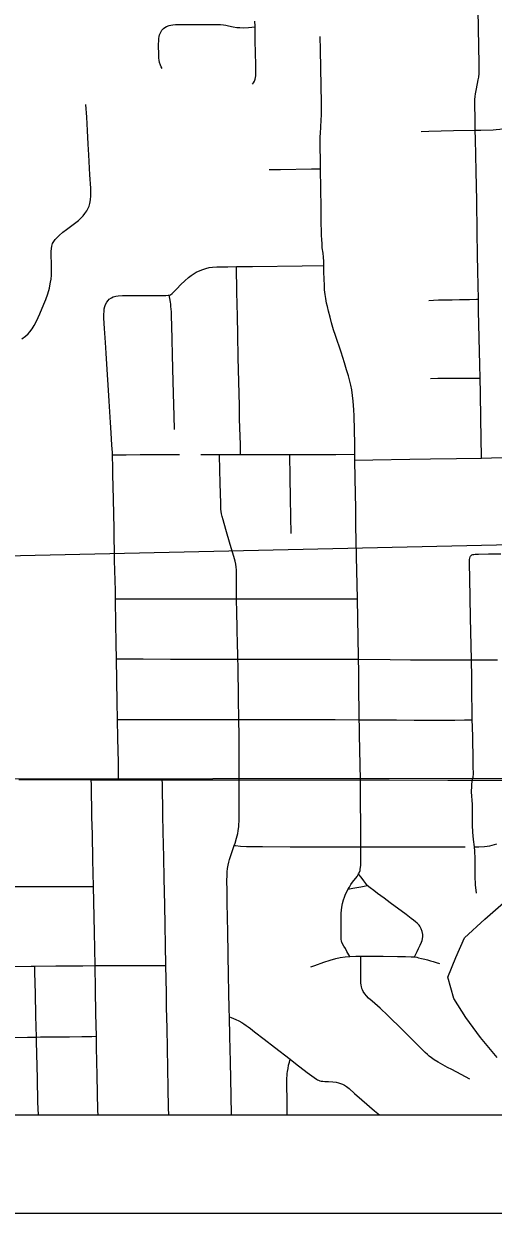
# Model space of a CAD drawing. Extents: x -6.4 to 34, y -4.2 to 22.
# Drawn here: x 5.453 to 5.93, y 14 to 15.21 of the extents above; entities that cross this region are included whole.
import ezdxf

# ---------------------------------------------------------------- set-up
doc = ezdxf.new("R2010")
doc.units = 0
for name, color, linetype in [('GM_X_City_Street', 7, 'Continuous'), ('GM_X_Corporation', 7, 'Continuous'), ('GM_X_County_Road', 7, 'Continuous'), ('GM_X_Minor_River', 7, 'Continuous'), ('GM_X_Rail_Line', 7, 'Continuous'), ('GM_X_State_Route', 7, 'Continuous'), ('SH_Data', 7, 'Continuous')]:
    doc.layers.add(name, color=color, linetype=linetype)

msp = doc.modelspace()

# ---------------------------------------------------------------- linework, layer by layer
at = {"layer": 'GM_X_City_Street'}
for points in [[(5.9181, 14.7684), (5.9181, 14.7694), (5.9174, 14.8082), (5.9169, 14.8343), (5.9166, 14.8497), (5.9163, 14.8631), (5.915, 14.9183), (5.9148, 14.93), (5.9143, 14.9584), (5.914, 14.9752), (5.9137, 14.9983), (5.9131, 15.03), (5.9125, 15.0603), (5.9119, 15.0929), (5.9117, 15.1019), (5.9114, 15.1159), (5.9112, 15.1258), (5.9112, 15.1299), (5.9113, 15.1333), (5.9115, 15.1361), (5.9119, 15.139), (5.9125, 15.1422), (5.914, 15.1496), (5.9147, 15.1533), (5.9151, 15.156), (5.9155, 15.1598), (5.9156, 15.1629), (5.9155, 15.1698), (5.9152, 15.187), (5.9141, 15.2433)], [(5.6851, 15.1488), (5.6861, 15.1502), (5.6872, 15.152), (5.688, 15.154), (5.6885, 15.1572), (5.6887, 15.1598), (5.6885, 15.1683), (5.6881, 15.1928), (5.688, 15.207), (5.688, 15.2077), (5.6876, 15.2128)], [(5.5934, 15.1648), (5.5925, 15.1664), (5.5916, 15.1681), (5.5907, 15.171), (5.5903, 15.1732), (5.5901, 15.1753), (5.59, 15.1801), (5.5898, 15.1872), (5.5901, 15.1953), (5.5904, 15.1973), (5.5908, 15.1989), (5.5913, 15.2005), (5.592, 15.2018), (5.5932, 15.2036), (5.5949, 15.2055), (5.5961, 15.2064), (5.598, 15.2075), (5.6004, 15.2084), (5.6024, 15.2089), (5.6044, 15.2092), (5.6071, 15.2094), (5.6099, 15.2095), (5.6292, 15.2095), (5.6453, 15.2096), (5.6528, 15.2094), (5.6558, 15.2091), (5.6583, 15.2087), (5.6609, 15.2082), (5.6656, 15.2071), (5.6693, 15.2065), (5.6725, 15.2063), (5.6761, 15.2062), (5.6811, 15.2064), (5.688, 15.207)], [(5.7949, 14.4408), (5.794, 14.4866), (5.7939, 14.4954), (5.7938, 14.5021), (5.7934, 14.5403), (5.7933, 14.5517), (5.7931, 14.5636), (5.793, 14.5658), (5.7919, 14.6251), (5.7911, 14.6683), (5.7904, 14.6997), (5.7902, 14.709), (5.7901, 14.7171), (5.7897, 14.7477), (5.7894, 14.7661), (5.7894, 14.7722), (5.7891, 14.7829), (5.7888, 14.7967), (5.7885, 14.8112), (5.7882, 14.8173), (5.7877, 14.8261), (5.787, 14.832), (5.7861, 14.8377), (5.7852, 14.8425), (5.7843, 14.8465), (5.7828, 14.8519), (5.7809, 14.8582), (5.7787, 14.8653), (5.7752, 14.8762), (5.7695, 14.8931), (5.7676, 14.899), (5.7656, 14.9059), (5.7641, 14.9116), (5.7625, 14.9177), (5.7613, 14.9226), (5.7606, 14.9259), (5.7597, 14.9306), (5.759, 14.9349), (5.7585, 14.9396), (5.7583, 14.9444), (5.7581, 14.9505), (5.7579, 14.9579), (5.7578, 14.9643), (5.7576, 14.9685), (5.7574, 14.9728), (5.7569, 14.9769), (5.7562, 14.9822), (5.7559, 14.9868), (5.7557, 14.9903), (5.7554, 14.9951), (5.7551, 15.0115), (5.755, 15.0208), (5.7546, 15.0446), (5.7544, 15.0603), (5.7544, 15.0626), (5.7542, 15.0733), (5.7541, 15.0829), (5.754, 15.0903), (5.754, 15.095), (5.7543, 15.0993), (5.7546, 15.1047), (5.7552, 15.1127), (5.7553, 15.1168), (5.7553, 15.1208), (5.7553, 15.1296), (5.7546, 15.1651), (5.7542, 15.1837), (5.754, 15.1972)], [(5.4507, 14.8898), (5.4545, 14.8923), (5.4571, 14.8946), (5.4591, 14.8967), (5.4614, 14.8998), (5.4633, 14.9033), (5.4656, 14.9076), (5.4691, 14.915), (5.4731, 14.9248), (5.4751, 14.9298), (5.4771, 14.9355), (5.4788, 14.9412), (5.4794, 14.9436), (5.4801, 14.9473), (5.4806, 14.9505), (5.4809, 14.9543), (5.4809, 14.9609), (5.4809, 14.9669), (5.4807, 14.9738), (5.4808, 14.9785), (5.481, 14.9816), (5.4813, 14.9841), (5.482, 14.9866), (5.4832, 14.9888), (5.4846, 14.9907), (5.4864, 14.9926), (5.4886, 14.9948), (5.4924, 14.9981), (5.4963, 15.001), (5.5003, 15.0041), (5.5083, 15.0101), (5.5107, 15.0123), (5.5131, 15.0147), (5.5149, 15.0171), (5.5168, 15.0199), (5.5179, 15.0219), (5.5191, 15.0245), (5.5198, 15.0275), (5.5205, 15.031), (5.5208, 15.0351), (5.5209, 15.0387), (5.5208, 15.0431), (5.5201, 15.0565), (5.5189, 15.0768), (5.5183, 15.0878), (5.5175, 15.1018), (5.5168, 15.1153), (5.516, 15.1282)], [(5.8567, 15.1007), (5.8644, 15.1011), (5.8894, 15.1015), (5.9117, 15.1019), (5.9172, 15.102), (5.9297, 15.1023), (5.9329, 15.1025), (5.9365, 15.103), (5.9403, 15.1037), (5.9445, 15.1049), (5.9498, 15.1066), (5.9554, 15.1085), (5.9611, 15.1105), (5.967, 15.1127), (5.9711, 15.1141), (5.9743, 15.1151), (5.9784, 15.1159), (5.9822, 15.1165), (5.985, 15.1167), (5.989, 15.1169), (5.9939, 15.1169), (6.0024, 15.117), (6.0041, 15.117)], [(5.7021, 15.0618), (5.7136, 15.062), (5.7453, 15.0625), (5.7536, 15.0626), (5.7544, 15.0626)], [(5.5491, 14.4409), (5.5491, 14.445), (5.5489, 14.4585), (5.5484, 14.4834), (5.548, 14.5024), (5.5476, 14.5199), (5.547, 14.564), (5.5468, 14.5793), (5.5461, 14.6226), (5.546, 14.6251), (5.5459, 14.6336), (5.5451, 14.664), (5.5445, 14.6964), (5.5439, 14.7265), (5.5434, 14.7515), (5.5433, 14.7607), (5.5431, 14.7691), (5.543, 14.7717), (5.5429, 14.7741), (5.5424, 14.7816), (5.5417, 14.7939), (5.5411, 14.8044), (5.5397, 14.8263), (5.5386, 14.8427), (5.5379, 14.8532), (5.5365, 14.875), (5.5357, 14.8859), (5.5349, 14.9001), (5.5343, 14.9108), (5.5342, 14.9143), (5.5344, 14.9178), (5.5346, 14.9203), (5.5351, 14.9226), (5.5359, 14.9247), (5.5371, 14.9269), (5.5384, 14.9286), (5.5397, 14.93), (5.5418, 14.9315), (5.5438, 14.9324), (5.5463, 14.9331), (5.5488, 14.9334), (5.5531, 14.9337), (5.5578, 14.9337), (5.5951, 14.9338), (5.5972, 14.9338), (5.5997, 14.934), (5.6007, 14.9341), (5.6018, 14.9345), (5.6035, 14.9357), (5.605, 14.937), (5.6061, 14.9381), (5.6085, 14.9407), (5.6125, 14.9448), (5.6166, 14.9486), (5.6201, 14.952), (5.6228, 14.9541), (5.6259, 14.9562), (5.6281, 14.9574), (5.6302, 14.9584), (5.6347, 14.9603), (5.6378, 14.9613), (5.6411, 14.9621), (5.6445, 14.9625), (5.6491, 14.9629), (5.6545, 14.9631), (5.6602, 14.9631), (5.6691, 14.9632), (5.6853, 14.9634), (5.7356, 14.9641), (5.7578, 14.9643)], [(5.6732, 14.772), (5.6729, 14.782), (5.6727, 14.7908), (5.6722, 14.8081), (5.6719, 14.8219), (5.6708, 14.8703), (5.6703, 14.8941), (5.6699, 14.9128), (5.6694, 14.9373), (5.6691, 14.9632)], [(5.606, 14.7974), (5.6056, 14.8113), (5.605, 14.834), (5.6044, 14.8593), (5.6033, 14.9032), (5.603, 14.9125), (5.6029, 14.917), (5.6027, 14.9198), (5.6024, 14.9227), (5.6021, 14.9251), (5.6018, 14.927), (5.6012, 14.9306), (5.6009, 14.9325), (5.6007, 14.9341)], [(5.8644, 14.9288), (5.8692, 14.929), (5.8744, 14.9292), (5.8808, 14.9294), (5.888, 14.9295), (5.8955, 14.9297), (5.9058, 14.9298), (5.9128, 14.93), (5.9148, 14.93)], [(5.8661, 14.8494), (5.8736, 14.8495), (5.8839, 14.8495), (5.9054, 14.8496), (5.9157, 14.8496), (5.9166, 14.8497)], [(5.543, 14.7717), (5.5464, 14.7717), (5.557, 14.7718), (5.571, 14.7719), (5.5832, 14.772), (5.601, 14.772), (5.6109, 14.7721)], [(5.6328, 14.772), (5.6414, 14.772), (5.6517, 14.772), (5.6561, 14.772), (5.6663, 14.772), (5.6732, 14.772), (5.685, 14.772), (5.7045, 14.772), (5.7157, 14.772), (5.7231, 14.772), (5.7453, 14.772), (5.77, 14.7721), (5.7894, 14.7722)], [(5.6717, 14.4409), (5.6717, 14.4598), (5.6716, 14.4856), (5.6714, 14.5023), (5.6711, 14.5235), (5.6706, 14.5569), (5.6704, 14.5636), (5.6703, 14.5682), (5.6701, 14.5792), (5.6697, 14.5937), (5.6692, 14.6136), (5.669, 14.6223), (5.669, 14.6252), (5.669, 14.6281), (5.6691, 14.6355), (5.6691, 14.6454), (5.669, 14.651), (5.6689, 14.6547), (5.6687, 14.6572), (5.6682, 14.6603), (5.6675, 14.6636), (5.6663, 14.6683), (5.6627, 14.6805), (5.6583, 14.6956), (5.6554, 14.7054), (5.6545, 14.7089), (5.6539, 14.7115), (5.6534, 14.7139), (5.6532, 14.7162), (5.653, 14.7191), (5.6529, 14.7224), (5.6524, 14.7425), (5.6517, 14.7709), (5.6517, 14.772)], [(5.7245, 14.6915), (5.7241, 14.7087), (5.7238, 14.7276), (5.7235, 14.749), (5.7231, 14.772)], [(5.7894, 14.7661), (5.8076, 14.7664), (5.845, 14.7671), (5.8662, 14.7675), (5.8925, 14.768), (5.9181, 14.7684), (5.9282, 14.7685), (5.9435, 14.7688)], [(5.9086, 14.4407), (5.9095, 14.4437), (5.9098, 14.4471), (5.9096, 14.4545), (5.9094, 14.4677), (5.9092, 14.4776), (5.9091, 14.4843), (5.9088, 14.4948), (5.9086, 14.5019), (5.9085, 14.5122), (5.9083, 14.5272), (5.908, 14.5451), (5.9078, 14.5629), (5.9068, 14.606), (5.9061, 14.6461), (5.9058, 14.6609), (5.9058, 14.664), (5.9059, 14.6653), (5.9061, 14.6666), (5.9064, 14.6677), (5.9068, 14.6684), (5.9072, 14.669), (5.9083, 14.6698)], [(5.9083, 14.6698), (5.9092, 14.6702), (5.9103, 14.6704), (5.9117, 14.6706), (5.913, 14.6706), (5.9148, 14.6707), (5.9251, 14.6708), (5.9376, 14.671)], [(5.546, 14.6251), (5.547, 14.6251), (5.5774, 14.6252), (5.6077, 14.6252), (5.6372, 14.6252), (5.6558, 14.6252), (5.6633, 14.6252), (5.669, 14.6252), (5.6846, 14.6252), (5.735, 14.6251), (5.7678, 14.6251), (5.7825, 14.6251), (5.7899, 14.6251), (5.7919, 14.6251)], [(5.547, 14.564), (5.552, 14.564), (5.5741, 14.564), (5.6018, 14.5639), (5.6288, 14.5638), (5.648, 14.5637), (5.6704, 14.5636), (5.6833, 14.5636), (5.7097, 14.5638), (5.7307, 14.5639), (5.7445, 14.5639), (5.7622, 14.5638), (5.7817, 14.5636), (5.7931, 14.5636), (5.8251, 14.5634), (5.8457, 14.5632), (5.8783, 14.563), (5.901, 14.5629), (5.9078, 14.5629), (5.9144, 14.5629), (5.9342, 14.5629)], [(5.548, 14.5024), (5.5631, 14.5024), (5.5839, 14.5023), (5.6311, 14.5022), (5.6574, 14.5023), (5.6714, 14.5023), (5.6765, 14.5023), (5.7039, 14.5023), (5.7111, 14.5023), (5.7326, 14.5024), (5.752, 14.5024), (5.7691, 14.5023), (5.7938, 14.5021), (5.8112, 14.502), (5.8315, 14.5019), (5.8494, 14.5018), (5.881, 14.5018), (5.8909, 14.5018), (5.9008, 14.5019), (5.9076, 14.5019), (5.9086, 14.5019)], [(5.6001, 14.1), (5.5999, 14.1073), (5.5995, 14.1274), (5.5984, 14.1883), (5.5979, 14.2093), (5.5977, 14.2243), (5.5971, 14.252), (5.596, 14.3137), (5.5955, 14.3407), (5.5951, 14.3623), (5.5946, 14.3881), (5.5942, 14.4051), (5.5937, 14.4372), (5.5936, 14.4408)], [(5.6639, 14.1), (5.6635, 14.1194), (5.6628, 14.1539), (5.6622, 14.1799), (5.6618, 14.1999), (5.6617, 14.2074), (5.6613, 14.2254), (5.661, 14.2416), (5.6601, 14.2861), (5.6596, 14.3158), (5.6594, 14.3278), (5.6593, 14.3388), (5.6594, 14.3434), (5.6596, 14.3473), (5.66, 14.3508), (5.6606, 14.3541), (5.6613, 14.3573), (5.6619, 14.36), (5.6632, 14.3641), (5.6642, 14.367), (5.665, 14.3692), (5.6667, 14.3741), (5.6675, 14.3764), (5.669, 14.3817), (5.6702, 14.3865), (5.6707, 14.389), (5.6711, 14.3914), (5.6713, 14.3931), (5.6714, 14.3955), (5.6716, 14.399), (5.6717, 14.4043), (5.6717, 14.4192), (5.6717, 14.4367), (5.6717, 14.4409)], [(5.7842, 14.2613), (5.7812, 14.2663), (5.7796, 14.2692), (5.7781, 14.2717), (5.7762, 14.2755), (5.7757, 14.2772), (5.7754, 14.2785), (5.7753, 14.2801), (5.7753, 14.2828), (5.7754, 14.2935), (5.7755, 14.3018), (5.7755, 14.3053), (5.7757, 14.3083), (5.776, 14.3115), (5.7768, 14.315), (5.7777, 14.3187), (5.7786, 14.3216), (5.7798, 14.3246), (5.7813, 14.3277), (5.7825, 14.3299), (5.7837, 14.3319), (5.7853, 14.3345), (5.7869, 14.3367), (5.7916, 14.3426), (5.7931, 14.3452), (5.7937, 14.3465), (5.7945, 14.3486), (5.7948, 14.35), (5.795, 14.3516), (5.7952, 14.3542), (5.7953, 14.3564), (5.7953, 14.3582), (5.7953, 14.3635), (5.7953, 14.3729), (5.7953, 14.3793), (5.7952, 14.3994), (5.7951, 14.4145), (5.7949, 14.4371), (5.7949, 14.4408)], [(5.9128, 14.3257), (5.912, 14.334), (5.9116, 14.3429), (5.9116, 14.3523), (5.9114, 14.3609), (5.9112, 14.3683), (5.9107, 14.3728), (5.9099, 14.3802), (5.9092, 14.3876), (5.9089, 14.395), (5.9087, 14.4158), (5.9085, 14.4203), (5.908, 14.4245), (5.9078, 14.4286), (5.9086, 14.4407)], [(5.6667, 14.3741), (5.668, 14.374), (5.6732, 14.3734), (5.6792, 14.3731), (5.6863, 14.3731), (5.6955, 14.373), (5.7235, 14.3729), (5.7493, 14.3729), (5.7868, 14.3729), (5.7953, 14.3729), (5.8062, 14.3729), (5.8295, 14.3729), (5.8552, 14.3729), (5.8777, 14.3728), (5.9014, 14.3728)], [(5.9107, 14.3728), (5.9153, 14.3729), (5.921, 14.3732), (5.9263, 14.3739), (5.9334, 14.3759)], [(5.8498, 14.2608), (5.8502, 14.2617), (5.8526, 14.2664), (5.854, 14.2694), (5.8556, 14.2728), (5.8569, 14.2757), (5.8576, 14.2776), (5.858, 14.2793), (5.8583, 14.2816), (5.8582, 14.2836), (5.8576, 14.2867), (5.8565, 14.2895), (5.856, 14.2908), (5.8552, 14.2921), (5.8545, 14.2931), (5.8537, 14.294), (5.8526, 14.2951), (5.851, 14.2965), (5.849, 14.2981), (5.8465, 14.2999), (5.8413, 14.3038), (5.825, 14.3158), (5.8189, 14.3204), (5.8123, 14.3253), (5.8084, 14.3283), (5.8047, 14.3312), (5.8019, 14.3333), (5.8005, 14.3354), (5.7985, 14.3383), (5.7967, 14.3406), (5.7952, 14.3424), (5.7938, 14.3443), (5.7931, 14.3452)], [(5.1395, 14.3335), (5.1428, 14.3335), (5.1956, 14.3332), (5.2108, 14.3332), (5.2364, 14.3331), (5.2389, 14.3331), (5.2557, 14.333), (5.2979, 14.3329), (5.3122, 14.3327), (5.3246, 14.3328), (5.3702, 14.3326), (5.3849, 14.3325), (5.4497, 14.3325), (5.4542, 14.3325), (5.4719, 14.3324), (5.4985, 14.3324), (5.5238, 14.3323)], [(5.7825, 14.3299), (5.7839, 14.3302), (5.7873, 14.3308), (5.7913, 14.3315), (5.7953, 14.3321), (5.7986, 14.3326), (5.8019, 14.3333)], [(5.7444, 14.2507), (5.7487, 14.2521), (5.7576, 14.2553), (5.7643, 14.2576), (5.77, 14.2591), (5.7744, 14.2601), (5.7793, 14.2609), (5.7842, 14.2613), (5.7902, 14.2616), (5.7952, 14.2616), (5.8059, 14.2615), (5.8181, 14.2614), (5.8327, 14.2612), (5.8406, 14.2611), (5.8466, 14.2609), (5.8498, 14.2608), (5.8522, 14.2604), (5.8541, 14.26), (5.8571, 14.2593), (5.8603, 14.2585), (5.8632, 14.2577), (5.8663, 14.2568), (5.8687, 14.256), (5.8719, 14.255), (5.8752, 14.254)], [(5.9061, 14.1365), (5.8972, 14.1412), (5.8879, 14.1461), (5.8834, 14.1484), (5.8786, 14.1511), (5.8739, 14.1537), (5.87, 14.1561), (5.8672, 14.158), (5.8648, 14.1599), (5.863, 14.1615), (5.8606, 14.1636), (5.8579, 14.1662), (5.8378, 14.1867), (5.8228, 14.2013), (5.8149, 14.2085), (5.8069, 14.2156), (5.8033, 14.2189), (5.8011, 14.2212), (5.7993, 14.2233), (5.7977, 14.2257), (5.7969, 14.2272), (5.7964, 14.2288), (5.7959, 14.2306), (5.7957, 14.2321), (5.7955, 14.2345), (5.7955, 14.2366), (5.7954, 14.2432), (5.7952, 14.2565), (5.7952, 14.2616)], [(5.4035, 14.2508), (5.4602, 14.2514), (5.4639, 14.2514), (5.4855, 14.2517), (5.5127, 14.2518), (5.5253, 14.2519), (5.5331, 14.252), (5.5576, 14.252), (5.5971, 14.252)], [(5.4676, 14.1), (5.4672, 14.1129), (5.4667, 14.1371), (5.4659, 14.1746), (5.4658, 14.1792), (5.4652, 14.2009), (5.4647, 14.2236), (5.4641, 14.2449), (5.4639, 14.2514)], [(5.6618, 14.1999), (5.6637, 14.1991), (5.6684, 14.1972), (5.6715, 14.1957), (5.6745, 14.1941), (5.6765, 14.1928), (5.6789, 14.1911), (5.6808, 14.1897), (5.6833, 14.1878), (5.6874, 14.1846), (5.6972, 14.1771), (5.7077, 14.169), (5.7236, 14.1566), (5.7291, 14.1524), (5.7408, 14.1433), (5.7504, 14.1363)], [(5.4294, 14.1788), (5.4567, 14.1791), (5.4658, 14.1792), (5.4697, 14.1793), (5.4837, 14.1794), (5.4994, 14.1795), (5.5117, 14.1797), (5.522, 14.1799), (5.5266, 14.18)], [(5.7206, 14.1), (5.7205, 14.1033), (5.7204, 14.115), (5.7203, 14.1303), (5.7202, 14.1343), (5.7202, 14.1378), (5.7204, 14.1398), (5.7206, 14.142), (5.7209, 14.1441), (5.7214, 14.1471), (5.722, 14.1507), (5.7228, 14.1538), (5.7236, 14.1566)], [(5.7504, 14.1363), (5.7514, 14.1357), (5.7524, 14.1353), (5.7537, 14.1348), (5.7552, 14.1345), (5.7568, 14.1343), (5.7587, 14.1341), (5.7624, 14.134), (5.7669, 14.1337), (5.7702, 14.1332), (5.7725, 14.1328), (5.7747, 14.1321), (5.7768, 14.1313), (5.7788, 14.1302), (5.7809, 14.1288), (5.7834, 14.1268), (5.789, 14.1219), (5.7965, 14.1154), (5.8094, 14.1042), (5.8143, 14.1)]]:
    msp.add_lwpolyline(points, dxfattribs=at)
at = {"layer": 'GM_X_Corporation'}
for points in [[(4.9247, 15.8623), (5.9363, 15.8839), (5.9664, 14.6804), (5.9632, 14.6804), (4.8443, 14.6554), (4.8285, 15.2133), (4.8102, 15.8601)], [(4.8587, 14.1), (5.9794, 14.1), (5.9664, 14.6804), (5.9632, 14.6804), (4.8443, 14.6554), (4.8499, 14.453)]]:
    msp.add_lwpolyline(points, close=True, dxfattribs=at)
for points in [[(2.1, 14.1), (7.1124, 14.1)], [(3.4443, 14.1), (6.4386, 14.1)]]:
    msp.add_lwpolyline(points, dxfattribs=at)
at = {"layer": 'GM_X_County_Road'}
for points in [[(5.5253, 14.2519), (5.5246, 14.2861), (5.5238, 14.3323), (5.5231, 14.3597), (5.5225, 14.3858), (5.5221, 14.4029), (5.5215, 14.436), (5.5214, 14.441)], [(5.5284, 14.1), (5.5282, 14.1044), (5.5274, 14.1401), (5.5268, 14.1687), (5.5266, 14.18), (5.5261, 14.203), (5.5257, 14.2277), (5.5253, 14.2519)]]:
    msp.add_lwpolyline(points, dxfattribs=at)
at = {"layer": 'GM_X_Minor_River'}
msp.add_lwpolyline([(5.934, 14.1583), (5.9171, 14.1789), (5.9021, 14.1991), (5.8897, 14.2185), (5.8838, 14.2402), (5.8919, 14.2603), (5.9007, 14.2803), (5.9213, 14.2992), (5.9403, 14.3158)], dxfattribs=at)
at = {"layer": 'GM_X_Rail_Line'}
msp.add_lwpolyline([(5.0785, 14.4421), (6.7775, 14.4429), (7.0583, 14.1)], dxfattribs=at)
at = {"layer": 'GM_X_State_Route'}
for points in [[(5.4479, 14.4413), (5.4856, 14.4412), (5.5214, 14.441)], [(5.5214, 14.441), (5.5466, 14.4409), (5.5491, 14.4409), (5.5936, 14.4408), (5.6019, 14.4408), (5.6331, 14.4409), (5.6717, 14.4409), (5.6813, 14.441), (5.7055, 14.4411), (5.7372, 14.441), (5.7832, 14.4408), (5.7949, 14.4408), (5.8242, 14.4408), (5.8839, 14.4407), (5.9086, 14.4407), (5.9322, 14.4407), (5.9575, 14.4405), (5.9808, 14.4404), (5.9927, 14.4403), (6.0016, 14.4403)]]:
    msp.add_lwpolyline(points, dxfattribs=at)
at = {"layer": 'SH_Data'}
for p, q in [((2.1, 14.1), (8.9, 14.1)), ((2, 14), (9, 14))]:
    msp.add_line(p, q, dxfattribs=at)

doc.saveas('drawing.dxf')
